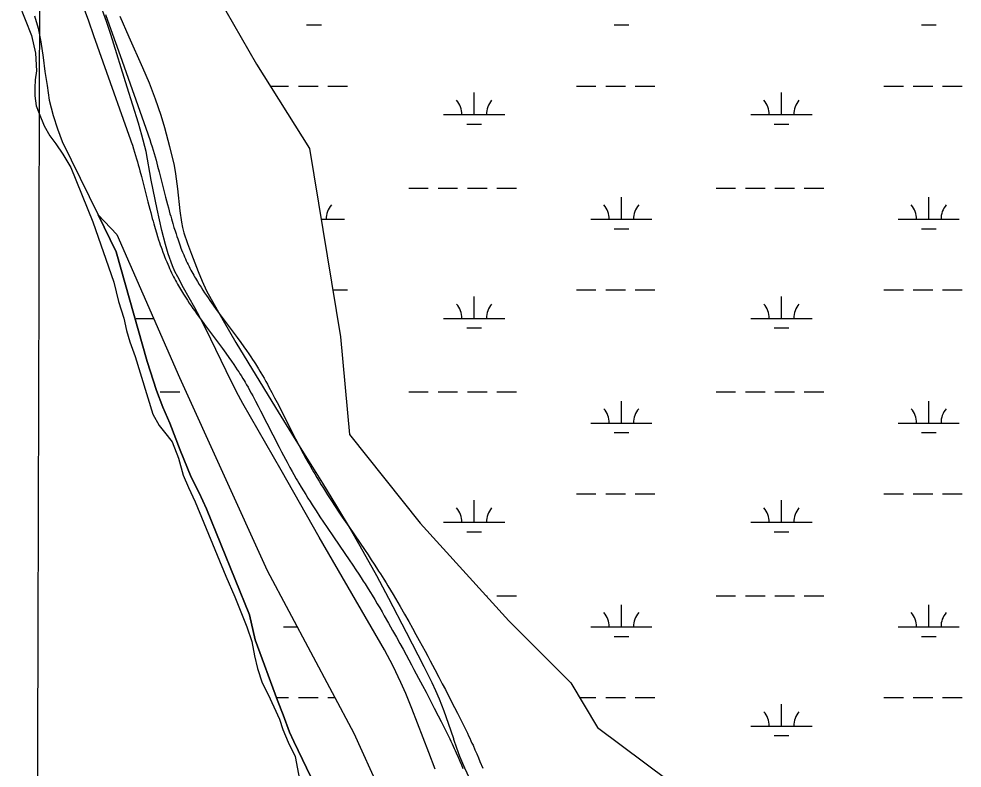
# Model space of a CAD drawing. Extents: x 3161564 to 3199464, y 849354 to 874788.
# Drawn here: x 3181431 to 3182972, y 858101 to 859324 of the extents above; entities that cross this region are included whole.
import ezdxf

# ---------------------------------------------------------------- set-up
doc = ezdxf.new("R2010")
doc.units = 0
for name, color, linetype in [('V-GRID-MAJR', 7, 'Continuous'), ('V-ROAD-CNTR', 7, 'Continuous'), ('V-SITE-VEGE', 7, 'Continuous'), ('V-TOPO-SHOR', 7, 'Continuous'), ('V-WETL-SWMP', 7, 'Continuous')]:
    doc.layers.add(name, color=color, linetype=linetype)

msp = doc.modelspace()

# ---------------------------------------------------------------- linework, layer by layer
at = {"layer": 'V-GRID-MAJR'}
msp.add_spline([(3181452.7, 854776.7), (3181469.4, 860835.7), (3181486.2, 866898.2), (3181502.9, 872960.8), (3181502.9, 872964.2)], degree=3, dxfattribs=at)
at = {"layer": 'V-ROAD-CNTR'}
for points in [[(3181534.8, 859348.9), (3181544.7, 859321.2), (3181553.3, 859296.9), (3181568.4, 859254.4), (3181613.6, 859126.7), (3181614.6, 859123.7), (3181616.6, 859117.9), (3181618.5, 859112.2), (3181620.2, 859106.6), (3181621.9, 859101.2), (3181623.4, 859095.9), (3181624.9, 859090.8), (3181626.3, 859085.8), (3181627.7, 859081), (3181628.9, 859076.3), (3181631.4, 859067.1), (3181633.6, 859058.5), (3181641.9, 859025.9), (3181645, 859013.6), (3181646.5, 859008.2), (3181647.8, 859003.1), (3181649.1, 858998.4), (3181650.3, 858993.9), (3181651.5, 858989.7), (3181653.8, 858981.9), (3181655.8, 858975.1), (3181657.7, 858969.1), (3181659.4, 858963.9), (3181660.9, 858959.3), (3181662.2, 858955.3), (3181663.4, 858951.8), (3181664.5, 858948.8), (3181666.5, 858943.5), (3181668, 858939.5), (3181669.1, 858936.5), (3181670.9, 858932), (3181672.8, 858927.5), (3181674.3, 858923.9), (3181675.9, 858920.3), (3181677.5, 858916.8), (3181679.1, 858913.4), (3181680.7, 858910), (3181682.4, 858906.7), (3181684, 858903.5), (3181685.6, 858900.4), (3181687.3, 858897.4), (3181688.9, 858894.4), (3181690.5, 858891.4), (3181692.2, 858888.6), (3181693.8, 858885.8), (3181695.4, 858883), (3181697, 858880.3), (3181700.2, 858875.1), (3181703.4, 858870), (3181706.5, 858865.2), (3181709.6, 858860.5), (3181712.6, 858856.1), (3181715.6, 858851.8), (3181718.5, 858847.6), (3181721.3, 858843.6), (3181724, 858839.7), (3181729.4, 858832.4), (3181734.4, 858825.5), (3181739.2, 858819), (3181757, 858795.2), (3181763.6, 858786.2), (3181769.3, 858778.5), (3181774.3, 858771.6)], [(3181572.9, 859331.2), (3181581.6, 859306.9), (3181596.7, 859264.4), (3181641.9, 859136.7), (3181643, 859133.5), (3181645.1, 859127.4), (3181647, 859121.3), (3181648.9, 859115.5), (3181650.6, 859109.9), (3181652.2, 859104.4), (3181653.8, 859099.1), (3181655.2, 859093.9), (3181656.6, 859088.9), (3181657.9, 859084.1), (3181660.4, 859074.8), (3181662.7, 859066), (3181670.9, 859033.3), (3181674.1, 859021.2), (3181675.5, 859015.9), (3181676.8, 859010.9), (3181678, 859006.3), (3181679.2, 859002), (3181680.4, 858998), (3181682.5, 858990.4), (3181684.5, 858983.9), (3181686.3, 858978.2), (3181687.9, 858973.2), (3181689.3, 858968.9), (3181690.6, 858965.1), (3181691.7, 858961.8), (3181692.8, 858959), (3181694.6, 858953.9), (3181696, 858950.2), (3181697.1, 858947.4), (3181698.7, 858943.3), (3181700.4, 858939.1), (3181701.8, 858935.8), (3181703.3, 858932.6), (3181704.7, 858929.4), (3181706.2, 858926.3), (3181707.7, 858923.2), (3181709.1, 858920.2), (3181710.6, 858917.3), (3181712.1, 858914.4), (3181713.6, 858911.6), (3181715.1, 858908.9), (3181716.7, 858906.2), (3181718.2, 858903.5), (3181719.7, 858900.9), (3181721.2, 858898.3), (3181722.7, 858895.9), (3181725.7, 858890.9), (3181728.7, 858886.2), (3181731.7, 858881.6), (3181734.6, 858877.2), (3181737.4, 858872.9), (3181740.3, 858868.8), (3181743, 858864.8), (3181745.7, 858860.9), (3181748.4, 858857.2), (3181753.6, 858850), (3181758.6, 858843.3), (3181763.3, 858836.9), (3181781.1, 858813.1), (3181787.8, 858804), (3181793.6, 858796.1), (3181798.6, 858789.1)], [(3181798.7, 858789), (3181803, 858782.8), (3181806.8, 858777.4), (3181810.1, 858772.5), (3181812.9, 858768.3), (3181815.4, 858764.5), (3181817.5, 858761.3), (3181819.4, 858758.3), (3181822.5, 858753.3), (3181824.9, 858749.4), (3181826.6, 858746.5), (3181829.2, 858742.1), (3181831.7, 858737.7), (3181834.4, 858732.7), (3181837, 858728), (3181839.5, 858723.4), (3181844.3, 858714.4), (3181848.7, 858706), (3181852.8, 858698.1), (3181882.9, 858639.1), (3181886.7, 858631.8), (3181890, 858625.4), (3181893, 858619.9), (3181895.6, 858615), (3181900.1, 858606.6), (3181903.6, 858600.3), (3181906.2, 858595.7), (3181910.2, 858588.6), (3181912.2, 858585.2), (3181914.3, 858581.7), (3181918, 858575.5), (3181921.6, 858569.6), (3181925.1, 858563.8), (3181928.6, 858558.2), (3181932, 858552.8), (3181935.4, 858547.6), (3181938.6, 858542.6), (3181941.8, 858537.7), (3181948, 858528.3), (3181953.9, 858519.4), (3181959.4, 858511.2), (3181969.9, 858495.7), (3181988.4, 858468.6), (3181995.4, 858458.3), (3182001.4, 858449.4), (3182006.7, 858441.5), (3182011.3, 858434.5), (3182015.3, 858428.4), (3182018.7, 858423.1), (3182021.8, 858418.4), (3182027, 858410.1), (3182030.9, 858403.9), (3182033.8, 858399.2), (3182038.1, 858392.1), (3182042.3, 858385), (3182046.4, 858378.2), (3182050.2, 858371.6), (3182053.9, 858365.2), (3182061.1, 858352.7), (3182067.8, 858341), (3182073.9, 858330), (3182079.7, 858319.7), (3182085, 858309.9), (3182090, 858300.8), (3182094.7, 858292.3), (3182099, 858284.2), (3182103, 858276.7), (3182110.5, 858262.5), (3182117.1, 858250.1), (3182122.7, 858239.2), (3182127.7, 858229.6), (3182136.3, 858212.9), (3182142.7, 858200.4), (3182147.4, 858190.9), (3182154.5, 858176.8), (3182161.6, 858162.6), (3182163.7, 858158.3), (3182165.7, 858154.2), (3182167.7, 858150.1), (3182169.5, 858146.2), (3182171.2, 858142.4), (3182172.9, 858138.7), (3182176.1, 858131.5), (3182179, 858124.8), (3182181.6, 858118.5), (3182184.1, 858112.5), (3182188.7, 858101.5)], [(3181774.2, 858771.7), (3181778.4, 858765.6), (3181782.1, 858760.4), (3181785.2, 858755.8), (3181787.9, 858751.7), (3181790.2, 858748.2), (3181792.2, 858745.1), (3181794, 858742.4), (3181797, 858737.5), (3181799.2, 858733.9), (3181800.8, 858731.2), (3181803.2, 858727.1), (3181805.5, 858723), (3181808.1, 858718.3), (3181810.7, 858713.6), (3181813.1, 858709.2), (3181817.8, 858700.4), (3181822.1, 858692.1), (3181826.1, 858684.4), (3181856.3, 858625.3), (3181860.1, 858617.9), (3181863.5, 858611.4), (3181866.5, 858605.8), (3181869.2, 858600.8), (3181873.8, 858592.2), (3181877.4, 858585.7), (3181880.1, 858580.9), (3181884.2, 858573.7), (3181886.3, 858570.1), (3181888.4, 858566.5), (3181892.2, 858560.1), (3181896, 858553.9), (3181899.6, 858548), (3181903.2, 858542.2), (3181906.7, 858536.7), (3181910.1, 858531.4), (3181913.4, 858526.2), (3181916.7, 858521.3), (3181923, 858511.7), (3181928.9, 858502.8), (3181934.5, 858494.4), (3181945.1, 858478.8), (3181963.6, 858451.7), (3181970.5, 858441.6), (3181976.5, 858432.7), (3181981.7, 858424.9), (3181986.2, 858418), (3181990.1, 858412.1), (3181993.5, 858406.8), (3181996.5, 858402.2), (3182001.6, 858394.1), (3182005.4, 858388.1), (3182008.2, 858383.5), (3182012.4, 858376.6), (3182016.5, 858369.7), (3182020.5, 858363), (3182024.3, 858356.5), (3182028, 858350.1), (3182035.1, 858337.8), (3182041.6, 858326.2), (3182047.7, 858315.4), (3182053.4, 858305.1), (3182058.7, 858295.5), (3182063.7, 858286.5), (3182068.3, 858278), (3182072.6, 858270), (3182076.5, 858262.6), (3182084, 858248.5), (3182090.5, 858236.2), (3182096.1, 858225.4), (3182101, 858215.9), (3182109.5, 858199.3), (3182115.9, 858186.8), (3182120.6, 858177.4), (3182127.7, 858163.4), (3182134.8, 858149.3), (3182136.8, 858145.2), (3182138.7, 858141.2), (3182140.5, 858137.4), (3182142.2, 858133.6), (3182143.9, 858130), (3182145.5, 858126.4), (3182148.6, 858119.5), (3182151.4, 858113), (3182154, 858106.8), (3182156.4, 858101)]]:
    msp.add_lwpolyline(points, dxfattribs=at)
at = {"layer": 'V-SITE-VEGE'}
for p, q in [((3181431.2, 859349.4), (3181451.8, 859297.2)), ((3181574.5, 859319.8), (3181562.9, 859351.4)), ((3181581.5, 859298.5), (3181574.5, 859319.8)), ((3181596.4, 859328.6), (3181610.9, 859295.1)), ((3181451.8, 859297.2), (3181458.2, 859268.4)), ((3181607.9, 859212.7), (3181581.5, 859298.5)), ((3181610.9, 859295.1), (3181633.3, 859244.9)), ((3181458.2, 859268.4), (3181459.8, 859239.2)), ((3181459.8, 859239.2), (3181458.1, 859225)), ((3181633.3, 859244.9), (3181644, 859219.6)), ((3181458.1, 859225), (3181457.3, 859211.7)), ((3181457.3, 859211.7), (3181457.3, 859198.4)), ((3181626.6, 859153.9), (3181607.9, 859212.7)), ((3181644, 859219.6), (3181653.9, 859194)), ((3181457.3, 859198.4), (3181459.5, 859182.4)), ((3181653.9, 859194), (3181663.1, 859167.1)), ((3181459.5, 859182.4), (3181464.3, 859169.6)), ((3181464.3, 859169.6), (3181472.4, 859149.8)), ((3181663.1, 859167.1), (3181669.1, 859146.7)), ((3181472.4, 859149.8), (3181481.8, 859133.5)), ((3181632.3, 859134.2), (3181626.6, 859153.9)), ((3181669.1, 859146.7), (3181677.3, 859115.8)), ((3181481.8, 859133.5), (3181491.8, 859120.5)), ((3181638.9, 859107.6), (3181632.3, 859134.2)), ((3181491.8, 859120.5), (3181503.1, 859103.7)), ((3181677.3, 859115.8), (3181684.6, 859084.8)), ((3181503.1, 859103.7), (3181515.9, 859081.7)), ((3181647.4, 859061), (3181638.9, 859107.6)), ((3181684.6, 859084.8), (3181687.2, 859071.1)), ((3181515.9, 859081.7), (3181551.9, 858992.8)), ((3181687.2, 859071.1), (3181690.2, 859047)), ((3181657.1, 859013.7), (3181647.4, 859061)), ((3181690.2, 859047), (3181693.9, 859010.7)), ((3181664.9, 858978.8), (3181657.1, 859013.7)), ((3181693.9, 859010.7), (3181696.7, 858992.7)), ((3181551.9, 858992.8), (3181586.2, 858894.8)), ((3181696.7, 858992.7), (3181698.6, 858983.9)), ((3181670.7, 858956), (3181664.9, 858978.8)), ((3181698.6, 858983.9), (3181700.9, 858975.1)), ((3181700.9, 858975.1), (3181706.6, 858957.7)), ((3181675.2, 858941), (3181670.7, 858956)), ((3181706.6, 858957.7), (3181712.9, 858940.5)), ((3181682.2, 858921.2), (3181675.2, 858941)), ((3181712.9, 858940.5), (3181724.1, 858911.8)), ((3181686.2, 858912), (3181682.2, 858921.2)), ((3181690.6, 858903), (3181686.2, 858912)), ((3181700.1, 858885.4), (3181690.6, 858903)), ((3181724.1, 858911.8), (3181730.6, 858896)), ((3181586.2, 858894.8), (3181594.2, 858863.1)), ((3181718.8, 858852.5), (3181700.1, 858885.4)), ((3181730.6, 858896), (3181737.9, 858880.6)), ((3181737.9, 858880.6), (3181764.7, 858832.2)), ((3181594.2, 858863.1), (3181602.4, 858836)), ((3181732, 858827.1), (3181718.8, 858852.5)), ((3181602.4, 858836), (3181607, 858815.5)), ((3181744.6, 858801.3), (3181732, 858827.1)), ((3181764.7, 858832.2), (3181785.6, 858796.3)), ((3181607, 858815.5), (3181612.6, 858797.2)), ((3181612.6, 858797.2), (3181620.9, 858773.2)), ((3181769.5, 858749.7), (3181744.6, 858801.3)), ((3181785.6, 858796.3), (3181850.1, 858689.9)), ((3181620.9, 858773.2), (3181650.2, 858678.9)), ((3181786.8, 858715.7), (3181769.5, 858749.7)), ((3181797.2, 858696.6), (3181786.8, 858715.7)), ((3181859.4, 858587.5), (3181797.2, 858696.6)), ((3181850.1, 858689.9), (3181880.6, 858640.4)), ((3181650.2, 858678.9), (3181660.2, 858660.7)), ((3181660.2, 858660.7), (3181669.3, 858649.5)), ((3181669.3, 858649.5), (3181681.4, 858634.1)), ((3181880.6, 858640.4), (3181926.9, 858566.4)), ((3181681.4, 858634.1), (3181691.8, 858607.1)), ((3181691.8, 858607.1), (3181699.8, 858579.8)), ((3181699.8, 858579.8), (3181708.2, 858559.7)), ((3181921.8, 858478.6), (3181859.4, 858587.5)), ((3181926.9, 858566.4), (3181949.8, 858529.2)), ((3181708.2, 858559.7), (3181719.3, 858535.9)), ((3181719.3, 858535.9), (3181769.3, 858415)), ((3181949.8, 858529.2), (3181972.4, 858491.8)), ((3181972.4, 858491.8), (3181988.3, 858464.3)), ((3182028.2, 858294.4), (3181921.8, 858478.6)), ((3181988.3, 858464.3), (3182015.4, 858415.7)), ((3181769.3, 858415), (3181784, 858381.1)), ((3182015.4, 858415.7), (3182035, 858378.8)), ((3181784, 858381.1), (3181794.6, 858353.7)), ((3182035, 858378.8), (3182063.9, 858323.3)), ((3181794.6, 858353.7), (3181803.4, 858331.9)), ((3181803.4, 858331.9), (3181811.6, 858308.3)), ((3182063.9, 858323.3), (3182092.4, 858267.4)), ((3181811.6, 858308.3), (3181815.8, 858284.7)), ((3181815.8, 858284.7), (3181821, 858264.2)), ((3182042.3, 858268.1), (3182028.2, 858294.4)), ((3182055, 858241.3), (3182042.3, 858268.1)), ((3181821, 858264.2), (3181828.8, 858240.7)), ((3182092.4, 858267.4), (3182105.4, 858241.4)), ((3181828.8, 858240.7), (3181838.1, 858221.6)), ((3182063, 858223.2), (3182055, 858241.3)), ((3182105.4, 858241.4), (3182111.6, 858228.2)), ((3182073.1, 858198.7), (3182063, 858223.2)), ((3182111.6, 858228.2), (3182117.4, 858214.8)), ((3181838.1, 858221.6), (3181857, 858181.3)), ((3182117.4, 858214.8), (3182125.1, 858194.8)), ((3182100.7, 858127.1), (3182073.1, 858198.7)), ((3182125.1, 858194.8), (3182132.4, 858174.6)), ((3181857, 858181.3), (3181862.3, 858164.7)), ((3181862.3, 858164.7), (3181871.1, 858143.9)), ((3182132.4, 858174.6), (3182140.8, 858149.6)), ((3182140.8, 858149.6), (3182141.1, 858148.6)), ((3182141.1, 858148.6), (3182145.8, 858134.5)), ((3181871.1, 858143.9), (3181882.3, 858120.5)), ((3182145.8, 858134.5), (3182150.7, 858121.2)), ((3181882.3, 858120.5), (3181891.4, 858074.4)), ((3182111.3, 858099.7), (3182100.7, 858127.1)), ((3182150.7, 858121.2), (3182158.9, 858102)), ((3182158.9, 858102), (3182166.8, 858085.6))]:
    msp.add_line(p, q, dxfattribs=at)
at = {"layer": 'V-TOPO-SHOR'}
for points in [[(3181456.6, 859329.3), (3181462.6, 859309.1), (3181467, 859286.8), (3181471.2, 859261.2), (3181473.9, 859238.5), (3181477.4, 859215.7), (3181480.7, 859191.3), (3181487.1, 859166.8), (3181494.5, 859145), (3181501.8, 859124.3), (3181560.5, 859004.5)], [(3181560.5, 859004.5), (3181590.1, 858944.1), (3181640.7, 858765.3), (3181656.1, 858718), (3181666.1, 858690.3), (3181678, 858664.3), (3181694.9, 858620.4), (3181712.5, 858576.4), (3181725.9, 858550.8), (3181737.6, 858524.6), (3181807.8, 858351.8), (3181817.1, 858310.7), (3181853.5, 858211.8), (3181863.1, 858188.3), (3181873.4, 858159.9), (3181880.3, 858144.9), (3181915, 858072.8), (3181935.1, 858020.7)]]:
    msp.add_lwpolyline(points, dxfattribs=at)
at = {"layer": 'V-WETL-SWMP'}
for p, q in [((3181703.3, 859453.2), (3181819.1, 859250.5)), ((3181901.2, 859314.5), (3181925.2, 859314.5)), ((3182403.1, 859314.5), (3182427.1, 859314.5)), ((3182905, 859314.5), (3182929, 859314.5)), ((3181819.1, 859250.5), (3181905.9, 859112.9)), ((3181841.8, 859214.5), (3181871.8, 859214.5)), ((3181887.8, 859214.5), (3181919.8, 859214.5)), ((3181935.8, 859214.5), (3181967.8, 859214.5)), ((3182341.7, 859214.5), (3182373.7, 859214.5)), ((3182389.7, 859214.5), (3182421.7, 859214.5)), ((3182437.7, 859214.5), (3182469.7, 859214.5)), ((3182843.6, 859214.5), (3182875.6, 859214.5)), ((3182891.6, 859214.5), (3182923.6, 859214.5)), ((3182939.6, 859214.5), (3182971.6, 859214.5)), ((3182174.6, 859168.1), (3182174.6, 859204.1)), ((3182676.5, 859168.1), (3182676.5, 859204.1)), ((3182124.6, 859168.1), (3182224.6, 859168.1)), ((3182626.5, 859168.1), (3182726.5, 859168.1)), ((3182162.6, 859152.6), (3182186.6, 859152.6)), ((3182664.5, 859152.6), (3182688.5, 859152.6)), ((3181905.9, 859112.9), (3181956.5, 858805.1)), ((3182067.8, 859048), (3182099.8, 859048)), ((3182115.8, 859048), (3182147.8, 859048)), ((3182163.8, 859048), (3182195.8, 859048)), ((3182211.8, 859048), (3182243.8, 859048)), ((3182569.7, 859048), (3182601.7, 859048)), ((3182617.7, 859048), (3182649.7, 859048)), ((3182665.7, 859048), (3182697.7, 859048)), ((3182713.7, 859048), (3182745.7, 859048)), ((3182415.1, 858997.3), (3182415.1, 859033.3)), ((3182917, 858997.3), (3182917, 859033.3)), ((3181590.1, 858944.1), (3181560.5, 859004.5)), ((3181560.5, 859004.5), (3181591, 858972.6)), ((3181924.9, 858997.3), (3181963.2, 858997.3)), ((3182365.1, 858997.3), (3182465.1, 858997.3)), ((3182867, 858997.3), (3182967, 858997.3)), ((3182403.1, 858981.8), (3182427.1, 858981.8)), ((3182905, 858981.8), (3182929, 858981.8)), ((3181591, 858972.6), (3181693.8, 858738.9)), ((3181640.7, 858765.3), (3181590.1, 858944.1)), ((3181943.9, 858881.8), (3181967.8, 858881.8)), ((3182174.6, 858835.4), (3182174.6, 858871.4)), ((3182341.7, 858881.8), (3182373.7, 858881.8)), ((3182389.7, 858881.8), (3182421.7, 858881.8)), ((3182437.7, 858881.8), (3182469.7, 858881.8)), ((3182676.5, 858835.4), (3182676.5, 858871.4)), ((3182843.6, 858881.8), (3182875.6, 858881.8)), ((3182891.6, 858881.8), (3182923.6, 858881.8)), ((3182939.6, 858881.8), (3182971.6, 858881.8)), ((3181622.7, 858835.4), (3181651.3, 858835.4)), ((3182124.6, 858835.4), (3182224.6, 858835.4)), ((3182626.5, 858835.4), (3182726.5, 858835.4)), ((3182162.6, 858820), (3182186.6, 858820)), ((3182664.5, 858820), (3182688.5, 858820)), ((3181956.5, 858805.1), (3181971, 858645.8)), ((3181656.1, 858718), (3181640.7, 858765.3)), ((3181693.8, 858738.9), (3181836.8, 858423.8)), ((3181666.1, 858690.3), (3181656.1, 858718)), ((3181661.9, 858715.3), (3181693.9, 858715.3)), ((3182067.8, 858715.3), (3182099.8, 858715.3)), ((3182115.8, 858715.3), (3182147.8, 858715.3)), ((3182163.8, 858715.3), (3182195.8, 858715.3)), ((3182211.8, 858715.3), (3182243.8, 858715.3)), ((3182569.7, 858715.3), (3182601.7, 858715.3)), ((3182617.7, 858715.3), (3182649.7, 858715.3)), ((3182665.7, 858715.3), (3182697.7, 858715.3)), ((3182713.7, 858715.3), (3182745.7, 858715.3)), ((3182415.1, 858664.6), (3182415.1, 858700.6)), ((3182917, 858664.6), (3182917, 858700.6)), ((3181678, 858664.3), (3181666.1, 858690.3)), ((3181694.9, 858620.4), (3181678, 858664.3)), ((3182365.1, 858664.6), (3182465.1, 858664.6)), ((3182867, 858664.6), (3182967, 858664.6)), ((3181971, 858645.8), (3182086.8, 858501)), ((3182403.1, 858649.1), (3182427.1, 858649.1)), ((3182905, 858649.1), (3182929, 858649.1)), ((3181712.5, 858576.4), (3181694.9, 858620.4)), ((3181725.9, 858550.8), (3181712.5, 858576.4)), ((3181737.6, 858524.6), (3181725.9, 858550.8)), ((3182341.7, 858549.1), (3182373.7, 858549.1)), ((3182389.7, 858549.1), (3182421.7, 858549.1)), ((3182437.7, 858549.1), (3182469.7, 858549.1)), ((3182843.6, 858549.1), (3182875.6, 858549.1)), ((3182891.6, 858549.1), (3182923.6, 858549.1)), ((3182939.6, 858549.1), (3182971.6, 858549.1)), ((3182174.6, 858502.7), (3182174.6, 858538.7)), ((3182676.5, 858502.7), (3182676.5, 858538.7)), ((3181807.8, 858351.8), (3181737.6, 858524.6)), ((3182086.8, 858501), (3182231.5, 858341.7)), ((3182124.6, 858502.7), (3182224.6, 858502.7)), ((3182626.5, 858502.7), (3182726.5, 858502.7)), ((3182162.6, 858487.3), (3182186.6, 858487.3)), ((3182664.5, 858487.3), (3182688.5, 858487.3)), ((3181836.8, 858423.8), (3181978.1, 858158.4)), ((3182194.3, 858382.6), (3182195.8, 858382.6)), ((3182211.8, 858382.6), (3182243.8, 858382.6)), ((3182569.7, 858382.6), (3182601.7, 858382.6)), ((3182617.7, 858382.6), (3182649.7, 858382.6)), ((3182665.7, 858382.6), (3182697.7, 858382.6)), ((3182713.7, 858382.6), (3182745.7, 858382.6)), ((3182415.1, 858331.9), (3182415.1, 858367.9)), ((3182917, 858331.9), (3182917, 858367.9)), ((3181817.1, 858310.7), (3181807.8, 858351.8)), ((3181863.2, 858331.9), (3181885.7, 858331.9)), ((3182231.5, 858341.7), (3182332.8, 858240.4)), ((3182365.1, 858331.9), (3182465.1, 858331.9)), ((3182867, 858331.9), (3182967, 858331.9)), ((3182403.1, 858316.5), (3182427.1, 858316.5)), ((3182905, 858316.5), (3182929, 858316.5)), ((3181853.5, 858211.8), (3181817.1, 858310.7)), ((3182332.8, 858240.4), (3182376.2, 858167.9)), ((3181851.7, 858216.5), (3181871.8, 858216.5)), ((3181863.1, 858188.3), (3181853.5, 858211.8)), ((3181887.8, 858216.5), (3181919.8, 858216.5)), ((3181935.8, 858216.5), (3181947.2, 858216.5)), ((3182347.1, 858216.5), (3182373.7, 858216.5)), ((3182389.7, 858216.5), (3182421.7, 858216.5)), ((3182437.7, 858216.5), (3182469.7, 858216.5)), ((3182843.6, 858216.5), (3182875.6, 858216.5)), ((3182891.6, 858216.5), (3182923.6, 858216.5)), ((3182939.6, 858216.5), (3182971.6, 858216.5)), ((3182676.5, 858170), (3182676.5, 858206)), ((3181873.4, 858159.9), (3181863.1, 858188.3)), ((3182376.2, 858167.9), (3182491.9, 858081.1)), ((3182626.5, 858170), (3182726.5, 858170)), ((3181880.3, 858144.9), (3181873.4, 858159.9)), ((3181915, 858072.8), (3181880.3, 858144.9)), ((3181978.1, 858158.4), (3182035.7, 858031.7)), ((3182664.5, 858154.6), (3182688.5, 858154.6))]:
    msp.add_line(p, q, dxfattribs=at)
for centre, start, end in [((3182119.4, 859168.5), 359.2282, 40.7718), ((3182229.9, 859168.5), 139.2282, 180.7718), ((3182621.3, 859168.5), 359.2282, 40.7718), ((3182731.8, 859168.5), 139.2282, 180.7718), ((3181968.4, 858997.7), 139.2282, 180.7718), ((3182359.9, 858997.7), 359.2282, 40.7718), ((3182470.3, 858997.7), 139.2282, 180.7718), ((3182861.8, 858997.7), 359.2282, 40.7718), ((3182972.3, 858997.7), 139.2282, 180.7718), ((3182119.4, 858835.9), 359.2282, 40.7718), ((3182229.9, 858835.9), 139.2282, 180.7718), ((3182621.3, 858835.9), 359.2282, 40.7718), ((3182731.8, 858835.9), 139.2282, 180.7718), ((3182359.9, 858665.1), 359.2282, 40.7718), ((3182470.3, 858665.1), 139.2282, 180.7718), ((3182861.8, 858665.1), 359.2282, 40.7718), ((3182972.3, 858665.1), 139.2282, 180.7718), ((3182119.4, 858503.2), 359.2282, 40.7718), ((3182229.9, 858503.2), 139.2282, 180.7718), ((3182621.3, 858503.2), 359.2282, 40.7718), ((3182731.8, 858503.2), 139.2282, 180.7718), ((3182359.9, 858332.4), 359.2282, 40.7718), ((3182470.3, 858332.4), 139.2282, 180.7718), ((3182861.8, 858332.4), 359.2282, 40.7718), ((3182972.3, 858332.4), 139.2282, 180.7718), ((3182621.3, 858170.5), 359.2282, 40.7718), ((3182731.8, 858170.5), 139.2282, 180.7718)]:
    msp.add_arc(centre, 35.2, start, end, dxfattribs=at)

doc.saveas('drawing.dxf')
